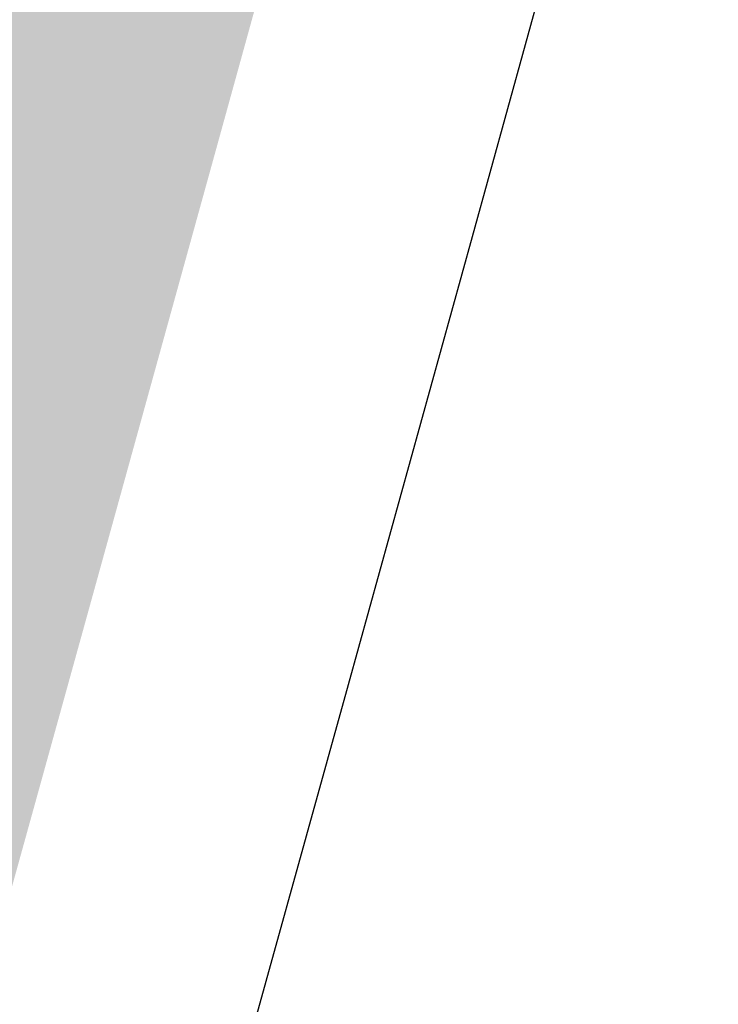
# Model space of a CAD drawing. Header units: metres. Extents: x 102313 to 104557, y 415820 to 422103.
# Tile 489 of 656: x 103674 to 103681, y 419009 to 419020. Entities that reach past the tile are written whole.
import ezdxf

# ---------------------------------------------------------------- set-up
doc = ezdxf.new("R2010")
doc.units = ezdxf.units.M
doc.header["$MEASUREMENT"] = 0
doc.linetypes.add('DGN Style 5', pattern=[84.730388, 36.313023, -48.417365])
doc.linetypes.add('KG-GV', pattern=[42, 12, -6, 0, -6, 12, -6])
for name, color, linetype, lineweight in [('00-50m-Bowgr-markering rijstrook', 4, 'DGN Style 5', 0), ('N-WE-KG-GRONDVERWERVING-G', 130, 'KG-GV', 30), ('N-WE-VH-KANTVERHARDING-GD', 6, 'Continuous', 30)]:
    doc.layers.add(name, color=color, linetype=linetype, lineweight=lineweight)

msp = doc.modelspace()

# ---------------------------------------------------------------- linework, layer by layer
at = {"layer": '00-50m-Bowgr-markering rijstrook', "flags": 128}
msp.add_lwpolyline([(103905.514, 420045.784), (103904.698, 420040.858), (103903.88, 420035.933), (103903.059, 420031.008), (103902.236, 420026.084), (103901.411, 420021.16), (103900.583, 420016.236), (103899.753, 420011.313), (103899.224, 420008.191), (103898.92, 420006.391), (103898.084, 420001.468), (103897.246, 419996.547), (103896.406, 419991.625), (103895.563, 419986.705), (103894.718, 419981.784), (103893.87, 419976.864), (103893.019, 419971.945), (103892.618, 419969.629), (103892.166, 419967.026), (103891.311, 419962.107), (103890.453, 419957.189), (103889.592, 419952.271), (103888.729, 419947.353), (103887.864, 419942.437), (103886.996, 419937.52), (103886.125, 419932.604), (103885.252, 419927.688), (103884.376, 419922.773), (103883.498, 419917.859), (103882.618, 419912.944), (103881.735, 419908.031), (103880.849, 419903.117), (103879.961, 419898.204), (103879.07, 419893.292), (103878.177, 419888.38), (103877.281, 419883.468), (103876.383, 419878.557), (103875.483, 419873.647), (103874.579, 419868.737), (103873.674, 419863.827), (103872.765, 419858.918), (103871.855, 419854.009), (103870.942, 419849.101), (103870.242, 419844.153), (103869.539, 419839.205), (103868.834, 419834.257), (103868.126, 419829.31), (103867.416, 419824.363), (103866.703, 419819.416), (103865.988, 419814.469), (103865.27, 419809.523), (103864.55, 419804.577), (103863.827, 419799.631), (103863.101, 419794.685), (103862.373, 419789.74), (103861.643, 419784.795), (103860.91, 419779.85), (103860.174, 419774.906), (103859.436, 419769.961), (103858.695, 419765.017), (103857.952, 419760.074), (103857.245, 419756.467), (103856.99, 419755.172), (103856.027, 419750.272), (103855.06, 419745.371), (103854.922, 419744.671), (103854.092, 419740.472), (103853.121, 419735.573), (103852.147, 419730.674), (103851.171, 419725.776), (103850.192, 419720.878), (103849.211, 419715.981), (103848.227, 419711.084), (103847.241, 419706.188), (103846.252, 419701.292), (103845.261, 419696.397), (103844.267, 419691.502), (103843.271, 419686.608), (103842.272, 419681.714), (103841.271, 419676.821), (103840.267, 419671.929), (103839.261, 419667.037), (103838.252, 419662.145), (103837.241, 419657.254), (103836.227, 419652.363), (103835.211, 419647.473), (103834.192, 419642.584), (103833.171, 419637.695), (103832.148, 419632.806), (103831.121, 419627.918), (103830.093, 419623.031), (103829.061, 419618.144), (103828.028, 419613.257), (103826.992, 419608.372), (103825.953, 419603.486), (103824.912, 419598.601), (103823.868, 419593.717), (103822.822, 419588.833), (103821.773, 419583.95), (103820.722, 419579.068), (103819.668, 419574.185), (103818.612, 419569.304), (103817.554, 419564.423), (103816.493, 419559.542), (103815.429, 419554.662), (103814.363, 419549.783), (103813.294, 419544.904), (103813.293, 419544.9), (103812.223, 419540.026), (103811.15, 419535.148), (103810.073, 419530.271), (103808.995, 419525.394), (103807.914, 419520.518), (103806.83, 419515.642), (103805.744, 419510.767), (103804.656, 419505.893), (103803.565, 419501.019), (103802.471, 419496.145), (103801.375, 419491.273), (103800.277, 419486.4), (103799.176, 419481.529), (103798.072, 419476.658), (103796.966, 419471.787), (103795.858, 419466.917), (103794.747, 419462.048), (103793.633, 419457.179), (103792.518, 419452.311), (103791.399, 419447.443), (103790.278, 419442.576), (103789.155, 419437.709), (103788.029, 419432.843), (103786.901, 419427.978), (103785.77, 419423.113), (103784.637, 419418.249), (103783.501, 419413.385), (103782.363, 419408.522), (103781.222, 419403.659), (103780.079, 419398.797), (103778.933, 419393.936), (103777.785, 419389.075), (103776.561, 419384.232), (103775.335, 419379.39), (103774.106, 419374.549), (103772.875, 419369.708), (103771.642, 419364.868), (103770.406, 419360.028), (103769.24, 419355.172), (103769.157, 419354.826), (103768.072, 419350.316), (103766.902, 419345.461), (103765.729, 419340.606), (103764.553, 419335.752), (103763.375, 419330.899), (103762.195, 419326.046), (103761.012, 419321.194), (103759.827, 419316.342), (103758.639, 419311.491), (103757.449, 419306.641), (103756.256, 419301.791), (103755.06, 419296.942), (103753.863, 419292.093), (103752.663, 419287.245), (103751.46, 419282.398), (103750.255, 419277.551), (103749.047, 419272.705), (103747.837, 419267.86), (103746.624, 419263.015), (103745.409, 419258.17), (103744.192, 419253.327), (103742.972, 419248.484), (103741.749, 419243.641), (103740.524, 419238.8), (103739.297, 419233.959), (103738.067, 419229.118), (103736.834, 419224.278), (103735.6, 419219.439), (103734.362, 419214.6), (103733.122, 419209.762), (103731.88, 419204.925), (103730.635, 419200.088), (103729.388, 419195.252), (103728.138, 419190.417), (103727.152, 419186.606), (103726.886, 419185.582), (103725.632, 419180.747), (103724.375, 419175.913), (103723.116, 419171.08), (103721.855, 419166.247), (103721.676, 419165.562), (103720.591, 419161.414), (103719.325, 419156.582), (103718.057, 419151.751), (103716.787, 419146.92), (103715.515, 419142.09), (103714.24, 419137.261), (103712.963, 419132.432), (103711.684, 419127.604), (103710.403, 419122.776), (103709.119, 419117.949), (103707.833, 419113.122), (103706.545, 419108.296), (103705.255, 419103.471), (103703.963, 419098.646), (103702.668, 419093.822), (103701.371, 419088.999), (103700.072, 419084.176), (103698.77, 419079.353), (103697.467, 419074.532), (103696.161, 419069.711), (103694.853, 419064.89), (103693.543, 419060.07), (103692.23, 419055.251), (103690.915, 419050.432), (103689.599, 419045.614), (103688.279, 419040.796), (103686.958, 419035.979), (103685.634, 419031.163), (103684.309, 419026.347), (103682.981, 419021.532), (103681.65, 419016.718), (103680.318, 419011.904), (103678.983, 419007.091), (103677.646, 419002.278), (103676.307, 418997.466), (103674.966, 418992.655), (103673.622, 418987.844), (103672.276, 418983.034), (103670.928, 418978.225), (103669.578, 418973.416), (103668.225, 418968.607), (103666.871, 418963.8), (103665.514, 418958.993), (103664.155, 418954.186), (103662.793, 418949.381), (103661.43, 418944.575), (103660.064, 418939.771), (103658.696, 418934.967), (103657.326, 418930.164), (103655.954, 418925.361), (103654.579, 418920.559), (103653.202, 418915.758), (103651.823, 418910.957), (103650.442, 418906.157), (103649.058, 418901.358), (103647.673, 418896.559), (103646.285, 418891.761), (103644.894, 418886.963), (103643.502, 418882.166), (103642.108, 418877.37), (103640.711, 418872.575), (103639.312, 418867.78), (103637.911, 418862.985), (103636.507, 418858.192), (103635.102, 418853.399), (103633.694, 418848.606), (103632.284, 418843.815), (103630.872, 418839.024), (103629.457, 418834.233), (103628.04, 418829.443), (103626.622, 418824.654), (103625.2, 418819.866), (103623.777, 418815.078), (103622.352, 418810.291), (103620.924, 418805.505), (103619.494, 418800.719), (103618.062, 418795.934), (103616.628, 418791.149), (103615.67, 418787.959), (103615.191, 418786.365), (103613.752, 418781.582), (103612.311, 418776.8), (103610.868, 418772.018), (103609.423, 418767.237), (103607.975, 418762.456), (103606.525, 418757.676), (103605.073, 418752.897), (103603.619, 418748.119), (103602.163, 418743.341), (103600.704, 418738.564), (103599.243, 418733.787), (103597.78, 418729.011), (103596.315, 418724.236), (103594.848, 418719.462), (103593.378, 418714.688), (103591.906, 418709.915), (103590.432, 418705.143), (103588.956, 418700.371), (103587.478, 418695.6), (103585.997, 418690.829), (103584.514, 418686.06), (103583.029, 418681.291), (103581.542, 418676.522), (103580.053, 418671.755), (103578.561, 418666.988), (103577.067, 418662.222), (103575.571, 418657.456), (103574.073, 418652.691), (103572.573, 418647.927), (103571.07, 418643.164), (103569.565, 418638.401)], dxfattribs=at)
at = {"layer": 'N-WE-KG-GRONDVERWERVING-G', "linetype": 'Continuous', "lineweight": 0, "ltscale": 5, "const_width": 7.5, "flags": 128}
msp.add_lwpolyline([(103680.049, 419048.226), (103678.732, 419043.413), (103677.411, 419038.601), (103676.089, 419033.789), (103674.764, 419028.978), (103673.437, 419024.167), (103672.108, 419019.357), (103670.777, 419014.547), (103669.444, 419009.739), (103668.108, 419004.93), (103666.77, 419000.123), (103665.43, 418995.316), (103664.088, 418990.509), (103662.743, 418985.704), (103661.396, 418980.899), (103660.047, 418976.094), (103658.696, 418971.29), (103657.342, 418966.487), (103655.987, 418961.684), (103654.629, 418956.882), (103653.269, 418952.081), (103651.907, 418947.28), (103650.542, 418942.48)], dxfattribs=at)
at = {"layer": 'N-WE-VH-KANTVERHARDING-GD', "flags": 128}
msp.add_lwpolyline([(103685.145, 419041.655), (103683.824, 419036.84), (103682.501, 419032.025), (103681.175, 419027.211), (103679.848, 419022.397), (103678.518, 419017.584), (103677.186, 419012.772), (103675.851, 419007.96), (103674.515, 419003.149), (103673.176, 418998.338), (103671.835, 418993.528), (103670.492, 418988.719), (103669.147, 418983.91), (103667.799, 418979.102), (103666.449, 418974.295), (103665.097, 418969.488), (103663.743, 418964.682), (103662.386, 418959.876), (103661.028, 418955.071), (103659.667, 418950.267), (103658.304, 418945.463)], dxfattribs=at)

doc.saveas('drawing.dxf')
